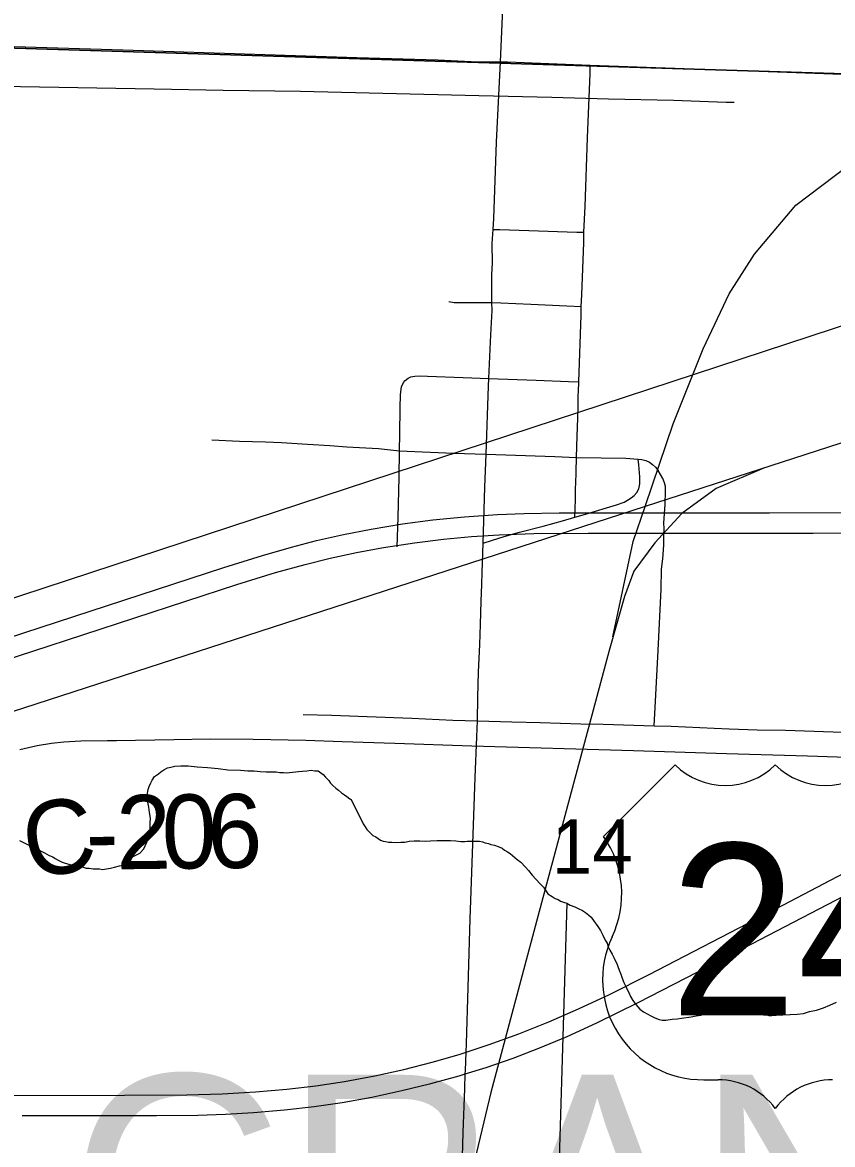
# Model space of a CAD drawing. Extents: x 2.4 to 73.1, y 4.5 to 25.6.
# Drawn here: x 42.0937 to 42.4047, y 20.2245 to 20.6552 of the extents above; entities that cross this region are included whole.
import ezdxf

# ---------------------------------------------------------------- set-up
doc = ezdxf.new("R2010")
doc.units = 0
for name, color, linetype in [('GM_X_City_Street', 7, 'Continuous'), ('GM_X_County_Road', 7, 'Continuous'), ('GM_X_County_Road_Text', 7, 'Continuous'), ('GM_X_Minor_River', 7, 'Continuous'), ('GM_X_Rail_Line', 7, 'Continuous'), ('GM_X_Section', 7, 'Continuous'), ('GM_X_Section_Text', 7, 'Continuous'), ('GM_X_Township_Road', 7, 'Continuous'), ('GM_X_Township_Text', 7, 'Continuous'), ('GM_X_US_Location', 7, 'Continuous'), ('GM_X_US_Route', 7, 'Continuous'), ('GM_X_US_Shield', 7, 'Continuous')]:
    doc.layers.add(name, color=color, linetype=linetype)

msp = doc.modelspace()

# ---------------------------------------------------------------- linework, layer by layer
at = {"layer": 'GM_X_City_Street'}
for points in [[(42.27725532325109, 20.640115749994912), (42.277976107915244, 20.65762906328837), (42.27912565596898, 20.685534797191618), (42.280035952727, 20.7103398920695), (42.28106122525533, 20.741355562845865), (42.282220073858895, 20.773918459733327), (42.283298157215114, 20.80182728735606), (42.28402205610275, 20.82804598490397), (42.284770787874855, 20.859058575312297), (42.28505972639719, 20.871007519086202), (42.28516536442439, 20.875335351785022)], [(42.270547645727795, 20.455323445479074), (42.27123736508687, 20.476813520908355), (42.271725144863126, 20.48949258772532), (42.27266961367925, 20.515611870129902), (42.27277215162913, 20.51848258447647), (42.27335934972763, 20.532637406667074), (42.273601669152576, 20.537689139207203), (42.27400246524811, 20.544617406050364), (42.273971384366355, 20.547652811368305), (42.27390303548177, 20.55085286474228), (42.2739776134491, 20.558374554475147), (42.274142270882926, 20.562832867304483), (42.27410186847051, 20.570370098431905), (42.274387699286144, 20.57576979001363), (42.274664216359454, 20.579923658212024), (42.27573607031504, 20.609227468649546), (42.27725532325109, 20.640115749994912)], [(42.305797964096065, 20.46533683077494), (42.306006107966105, 20.471917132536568), (42.305984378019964, 20.473461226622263), (42.30606515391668, 20.47653079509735), (42.30612417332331, 20.4780655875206), (42.306263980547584, 20.482688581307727), (42.30642242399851, 20.488231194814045), (42.3066523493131, 20.49656376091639), (42.306804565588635, 20.499645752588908), (42.307109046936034, 20.507313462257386), (42.30713078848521, 20.508860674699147), (42.30707177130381, 20.511936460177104), (42.30717429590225, 20.51349298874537), (42.307323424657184, 20.517295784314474), (42.308221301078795, 20.542855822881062), (42.30826480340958, 20.54615840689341), (42.308472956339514, 20.550579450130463), (42.309199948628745, 20.57066835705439), (42.309193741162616, 20.57462959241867), (42.309693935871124, 20.584583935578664), (42.3107036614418, 20.610880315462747), (42.31161397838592, 20.635629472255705), (42.31173203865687, 20.63884816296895)], [(42.274387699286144, 20.57576979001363), (42.27705338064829, 20.575757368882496), (42.28806406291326, 20.57526647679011), (42.306568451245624, 20.574701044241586), (42.309193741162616, 20.57462959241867)], [(42.25737149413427, 20.54801940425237), (42.259397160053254, 20.547730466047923), (42.26523804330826, 20.54763416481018), (42.273971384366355, 20.547652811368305)], [(42.273971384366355, 20.547652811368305), (42.277354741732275, 20.547544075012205), (42.28892775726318, 20.547056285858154), (42.302669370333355, 20.546444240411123), (42.30826480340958, 20.54615840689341)], [(42.23754978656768, 20.453900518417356), (42.23795677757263, 20.465137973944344), (42.2382799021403, 20.480625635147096), (42.23841970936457, 20.490701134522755), (42.238556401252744, 20.49728455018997), (42.23875523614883, 20.507061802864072), (42.2388546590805, 20.51236831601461), (42.239267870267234, 20.515282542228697), (42.23999487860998, 20.51694780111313)], [(42.23999487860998, 20.51694780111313), (42.240662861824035, 20.51771519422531), (42.241762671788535, 20.518588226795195), (42.242806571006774, 20.519110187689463), (42.24431651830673, 20.51940220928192), (42.24611537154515, 20.519579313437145), (42.249160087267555, 20.519470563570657), (42.262889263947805, 20.51889581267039), (42.27277215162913, 20.51848258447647)], [(42.27277215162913, 20.51848258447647), (42.29100004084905, 20.51791404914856), (42.30330004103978, 20.51740761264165), (42.307323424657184, 20.517295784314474)], [(42.166421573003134, 20.49494198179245), (42.17698484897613, 20.4944417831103), (42.18703861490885, 20.494146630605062), (42.19313114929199, 20.493947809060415), (42.203184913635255, 20.49334817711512), (42.21171322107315, 20.492745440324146), (42.218212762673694, 20.492344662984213), (42.23044442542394, 20.491679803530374), (42.23841970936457, 20.490701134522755), (42.25917345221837, 20.48984987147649), (42.271725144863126, 20.48949258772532)], [(42.270547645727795, 20.455323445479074), (42.27414227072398, 20.45643259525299), (42.278597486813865, 20.457808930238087), (42.284581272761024, 20.459477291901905), (42.29360046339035, 20.461838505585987), (42.30108176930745, 20.463876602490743), (42.305797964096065, 20.46533683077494), (42.30985862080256, 20.466467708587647), (42.32176405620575, 20.470034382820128), (42.32468450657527, 20.471103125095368), (42.326070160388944, 20.471802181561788), (42.32736260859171, 20.47266276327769), (42.32856805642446, 20.4736445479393), (42.32959021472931, 20.474812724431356), (42.330338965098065, 20.476173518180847), (42.3307490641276, 20.478137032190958), (42.330745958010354, 20.480765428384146), (42.33040110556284, 20.485366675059), (42.33013079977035, 20.48753214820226)], [(42.271725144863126, 20.48949258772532), (42.29816754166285, 20.488569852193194), (42.30642242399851, 20.488231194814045), (42.32541150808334, 20.487886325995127), (42.32847174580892, 20.487706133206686), (42.33013079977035, 20.48753214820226), (42.331522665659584, 20.487386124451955), (42.33300774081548, 20.487013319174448), (42.33440583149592, 20.486385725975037), (42.335667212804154, 20.485497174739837), (42.33677015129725, 20.48442220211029), (42.3377456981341, 20.48322606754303)], [(42.336279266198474, 20.385211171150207), (42.3366272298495, 20.392210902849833), (42.33782025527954, 20.414114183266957), (42.338910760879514, 20.437673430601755), (42.339090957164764, 20.445341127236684), (42.339566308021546, 20.449321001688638), (42.33996087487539, 20.45457469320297), (42.33995776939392, 20.458318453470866), (42.340035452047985, 20.460943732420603), (42.33995154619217, 20.46293522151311), (42.34046418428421, 20.47028602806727), (42.34057913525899, 20.475114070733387), (42.34057913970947, 20.477021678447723), (42.3402591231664, 20.478453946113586), (42.33961912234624, 20.480125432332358), (42.3377456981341, 20.48322606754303)], [(42.26269974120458, 20.219786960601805), (42.262963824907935, 20.229116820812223), (42.263498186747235, 20.246042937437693), (42.263721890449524, 20.251594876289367), (42.26377471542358, 20.252899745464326), (42.26406054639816, 20.25993678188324), (42.264191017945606, 20.26320205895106), (42.26487764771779, 20.284751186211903), (42.265638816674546, 20.311078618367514), (42.266176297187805, 20.325261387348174), (42.26747495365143, 20.36538013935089), (42.26815847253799, 20.380979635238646), (42.26836972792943, 20.38708770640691), (42.26854682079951, 20.39625292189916), (42.26885130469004, 20.405735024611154), (42.269314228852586, 20.41646917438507), (42.2695441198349, 20.424071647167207), (42.26984858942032, 20.433081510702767), (42.270112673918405, 20.439459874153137), (42.270218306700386, 20.444079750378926), (42.270547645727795, 20.455323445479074)], [(42.26836972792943, 20.38708770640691), (42.28162978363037, 20.386749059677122), (42.29250064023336, 20.3865160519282), (42.30804110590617, 20.38589777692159), (42.316634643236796, 20.385798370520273), (42.336279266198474, 20.385211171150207), (42.342735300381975, 20.38501233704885), (42.35928548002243, 20.384353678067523), (42.36506732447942, 20.38400881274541), (42.375817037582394, 20.38364841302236), (42.38671585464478, 20.383477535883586), (42.39769856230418, 20.383107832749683), (42.408529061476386, 20.38271325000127), (42.44269197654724, 20.381712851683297), (42.47223810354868, 20.38077457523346), (42.47518650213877, 20.38123440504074), (42.48068252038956, 20.383639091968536), (42.48964890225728, 20.387705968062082), (42.519835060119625, 20.401873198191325), (42.522382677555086, 20.40303826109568)], [(42.20150723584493, 20.389479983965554), (42.21238118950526, 20.389293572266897), (42.24321979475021, 20.38819062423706), (42.258952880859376, 20.387376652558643), (42.26836972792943, 20.38708770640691)]]:
    msp.add_lwpolyline(points, dxfattribs=at)
at = {"layer": 'GM_X_County_Road'}
msp.add_lwpolyline([(42.09266251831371, 20.37607573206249), (42.09934535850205, 20.377632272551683), (42.10489109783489, 20.378579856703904), (42.10955135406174, 20.379098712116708), (42.116097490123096, 20.379462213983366), (42.12637805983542, 20.37957405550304), (42.12979870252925, 20.379564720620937), (42.15177656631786, 20.379996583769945), (42.16575428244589, 20.380167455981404), (42.1823510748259, 20.38007736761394), (42.20254558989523, 20.379651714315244), (42.21652019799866, 20.379185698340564), (42.236705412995, 20.378502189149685), (42.266211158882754, 20.37752041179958), (42.32833572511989, 20.37568117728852), (42.36405517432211, 20.374621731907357), (42.39511745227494, 20.373708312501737), (42.42928347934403, 20.372580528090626), (42.45285203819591, 20.372021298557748), (42.49021501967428, 20.371101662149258), (42.5226567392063, 20.370182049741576), (42.54759232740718, 20.369340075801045), (42.559615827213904, 20.368846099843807)], dxfattribs=at)
at = {"layer": 'GM_X_Minor_River'}
for points in [[(42.092533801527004, 20.341219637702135), (42.09536050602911, 20.3398247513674), (42.09761902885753, 20.338632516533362), (42.10006883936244, 20.33743649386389), (42.10214175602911, 20.336438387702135), (42.10402433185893, 20.335445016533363), (42.10534440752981, 20.334844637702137), (42.106283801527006, 20.334252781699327), (42.10741258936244, 20.333657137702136), (42.10891921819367, 20.332862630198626), (42.11005368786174, 20.332455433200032), (42.11156789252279, 20.332041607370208), (42.1130830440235, 20.33162683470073), (42.114601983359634, 20.331401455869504), (42.11593058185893, 20.331180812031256), (42.117069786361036, 20.3309649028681), (42.118202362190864, 20.3305586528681), (42.119345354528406, 20.330532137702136), (42.12086429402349, 20.3303086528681), (42.122197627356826, 20.330277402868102), (42.12333967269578, 20.330251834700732), (42.12447793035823, 20.330035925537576), (42.12753853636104, 20.330535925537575), (42.12907073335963, 20.330881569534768), (42.1309874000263, 20.331407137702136), (42.132138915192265, 20.331761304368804), (42.134277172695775, 20.333613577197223), (42.13602149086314, 20.334904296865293), (42.13775728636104, 20.33581528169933), (42.1387222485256, 20.336363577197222), (42.1402847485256, 20.338038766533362), (42.140881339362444, 20.339165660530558), (42.14148361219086, 20.34048289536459), (42.14208493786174, 20.34179918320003), (42.142504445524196, 20.34349994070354), (42.142738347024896, 20.34539672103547), (42.14279516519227, 20.347866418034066), (42.14283872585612, 20.349766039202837), (42.14250539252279, 20.351864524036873), (42.142171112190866, 20.35396300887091), (42.14183493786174, 20.355872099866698), (42.14168721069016, 20.357776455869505), (42.14172130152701, 20.359296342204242), (42.14194668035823, 20.36081149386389), (42.142353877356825, 20.36194312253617), (42.142955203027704, 20.363259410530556), (42.14355274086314, 20.3643872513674), (42.144344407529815, 20.365699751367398), (42.1458945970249, 20.366803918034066), (42.1468633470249, 20.3675435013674), (42.14802338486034, 20.368276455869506), (42.149373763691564, 20.36900656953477), (42.150715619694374, 20.3693560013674), (42.15224781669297, 20.369700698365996), (42.15453664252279, 20.369838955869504), (42.1573936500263, 20.369773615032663)], [(42.1573936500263, 20.369773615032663), (42.16081789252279, 20.369504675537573), (42.16481221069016, 20.36922437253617), (42.168801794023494, 20.368752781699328), (42.17260293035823, 20.368285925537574), (42.1773633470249, 20.36817797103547), (42.18021561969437, 20.36792134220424), (42.1826909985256, 20.36786547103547), (42.1849722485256, 20.36762399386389), (42.18725728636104, 20.36757096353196), (42.189351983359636, 20.367523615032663), (42.1910659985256, 20.367484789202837), (42.19258493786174, 20.367259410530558), (42.19391732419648, 20.367229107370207), (42.19506031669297, 20.36720259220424), (42.19849592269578, 20.367504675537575), (42.1996436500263, 20.367668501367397), (42.20117111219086, 20.367823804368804), (42.202889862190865, 20.367975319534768), (42.20460766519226, 20.36812494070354), (42.20593721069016, 20.367905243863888), (42.207270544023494, 20.36787494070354), (42.2091436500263, 20.36650183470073), (42.210074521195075, 20.365529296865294), (42.21137660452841, 20.364169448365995), (42.2119267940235, 20.363206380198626), (42.21285671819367, 20.362234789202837), (42.21397793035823, 20.36125846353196), (42.215102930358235, 20.360472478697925), (42.21622414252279, 20.359497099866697), (42.21734914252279, 20.358710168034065), (42.21828853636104, 20.358119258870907), (42.219408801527, 20.357141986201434), (42.219976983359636, 20.356940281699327)], [(42.219976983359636, 20.356940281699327), (42.22451107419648, 20.347570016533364), (42.22524497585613, 20.346413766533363), (42.22598266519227, 20.345447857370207), (42.2270981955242, 20.344282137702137), (42.228211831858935, 20.343118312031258), (42.229338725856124, 20.342522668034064), (42.23027622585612, 20.34193175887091), (42.23121372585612, 20.341340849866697), (42.23215501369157, 20.34094028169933), (42.23310103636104, 20.340729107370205), (42.2342374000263, 20.340513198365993), (42.2355659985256, 20.340483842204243), (42.23727622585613, 20.340445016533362), (42.23899118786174, 20.340597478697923), (42.24051202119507, 20.34056244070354), (42.24222982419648, 20.340904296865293), (42.24413418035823, 20.34105107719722), (42.24622414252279, 20.341004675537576), (42.248314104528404, 20.340957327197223), (42.250408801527, 20.341100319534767), (42.25288323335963, 20.341233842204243), (42.255923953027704, 20.341165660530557), (42.258013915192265, 20.341119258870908), (42.260103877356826, 20.341071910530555), (42.26199971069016, 20.3408399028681), (42.263519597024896, 20.34080581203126), (42.26447414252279, 20.340975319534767), (42.26542395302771, 20.340952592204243), (42.26637376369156, 20.34093175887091), (42.26770425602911, 20.3409024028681), (42.269224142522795, 20.340868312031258), (42.27036050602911, 20.340652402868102), (42.2713008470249, 20.340251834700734), (42.272627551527, 20.340032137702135), (42.27356883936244, 20.339631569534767), (42.2748945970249, 20.339410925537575), (42.27640122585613, 20.338807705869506), (42.2779097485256, 20.338203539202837), (42.278842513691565, 20.337422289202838), (42.27996940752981, 20.33682759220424), (42.28090690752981, 20.336237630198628), (42.281839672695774, 20.335456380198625), (42.28277243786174, 20.334676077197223), (42.28370520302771, 20.333894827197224), (42.285013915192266, 20.332915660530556), (42.28687186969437, 20.330974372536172), (42.28798171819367, 20.329620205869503), (42.28946372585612, 20.32787683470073), (42.29243058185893, 20.324581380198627), (42.29373077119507, 20.323222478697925), (42.294464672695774, 20.322067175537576), (42.29538512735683, 20.320716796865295), (42.29707452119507, 20.319729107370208), (42.29819668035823, 20.318943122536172), (42.299328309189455, 20.318537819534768), (42.30026580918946, 20.317947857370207), (42.30139743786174, 20.317542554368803), (42.30271846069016, 20.317132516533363), (42.30403190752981, 20.31634274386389), (42.30572887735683, 20.315735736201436), (42.30704611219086, 20.315136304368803), (42.3087383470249, 20.31433800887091), (42.309862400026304, 20.31355297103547), (42.31117111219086, 20.312573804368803), (42.312103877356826, 20.311793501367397), (42.31320520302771, 20.310059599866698), (42.313943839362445, 20.30909274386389), (42.314682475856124, 20.308126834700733), (42.31559914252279, 20.306586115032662), (42.31651012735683, 20.304856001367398), (42.31741732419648, 20.30293649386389), (42.31815122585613, 20.301780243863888), (42.318505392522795, 20.300632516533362), (42.31923171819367, 20.299096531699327), (42.32014743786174, 20.297556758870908), (42.32087281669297, 20.296020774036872), (42.321417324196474, 20.294869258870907), (42.32196656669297, 20.293907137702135), (42.32232073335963, 20.29275846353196), (42.322861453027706, 20.291417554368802), (42.323396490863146, 20.289886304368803), (42.323932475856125, 20.288354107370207), (42.32465406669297, 20.286628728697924), (42.3253794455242, 20.28509274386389), (42.325923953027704, 20.283941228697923), (42.32646846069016, 20.282788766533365), (42.32719478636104, 20.281253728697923), (42.32810955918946, 20.279713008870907), (42.329215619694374, 20.2781685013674), (42.33069762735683, 20.276425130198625), (42.33219573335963, 20.275442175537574), (42.33350823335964, 20.274653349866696), (42.33501202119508, 20.273859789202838), (42.33651391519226, 20.273066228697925), (42.338211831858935, 20.27245827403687), (42.3393472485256, 20.27224236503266), (42.34067774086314, 20.272212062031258), (42.34315596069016, 20.272536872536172), (42.34506126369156, 20.272684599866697), (42.34677906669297, 20.27302550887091)], [(42.29858493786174, 20.17609653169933), (42.30280463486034, 20.31708043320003)], [(42.34677906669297, 20.27302550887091), (42.35040217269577, 20.27351414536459), (42.35231031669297, 20.273851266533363), (42.35421940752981, 20.274188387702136), (42.35632736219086, 20.274900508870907), (42.358429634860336, 20.275423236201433), (42.360338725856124, 20.275760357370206), (42.362243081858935, 20.275907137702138), (42.36376675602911, 20.276063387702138), (42.36585671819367, 20.276016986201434), (42.367566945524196, 20.275978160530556), (42.36946277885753, 20.275745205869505), (42.370978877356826, 20.27552172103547), (42.372304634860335, 20.275302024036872), (42.37344573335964, 20.275276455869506), (42.37438607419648, 20.274875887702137), (42.37552243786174, 20.274659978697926), (42.376851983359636, 20.274630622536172), (42.378173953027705, 20.274220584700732), (42.379313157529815, 20.274195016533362), (42.38025918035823, 20.27398384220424), (42.38140027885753, 20.273958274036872), (42.383113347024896, 20.27410978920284), (42.385588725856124, 20.274244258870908), (42.38844289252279, 20.274370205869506), (42.391107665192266, 20.27449994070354), (42.393585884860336, 20.274823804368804), (42.39588228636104, 20.275533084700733), (42.398555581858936, 20.276042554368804), (42.401237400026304, 20.27693175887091), (42.40373361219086, 20.27801603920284), (42.406228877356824, 20.279099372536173)]]:
    msp.add_lwpolyline(points, dxfattribs=at)
at = {"layer": 'GM_X_Rail_Line'}
for points in [[(41.95853159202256, 20.391006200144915), (42.586485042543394, 20.597344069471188), (42.882529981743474, 20.69319832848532), (43.12839114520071, 20.772803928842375), (43.63366949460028, 20.939166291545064), (44.16369780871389, 21.11243488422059), (44.70422986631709, 21.28804153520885), (45.09575369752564, 21.415053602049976), (45.350985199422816, 21.49772199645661), (46.12242020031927, 21.74707945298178), (46.377110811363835, 21.829638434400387)], [(42.33285583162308, 20.469729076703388), (42.34351292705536, 20.501060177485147), (42.35509625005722, 20.529936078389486), (42.36509999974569, 20.551008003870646), (42.37472215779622, 20.566263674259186), (42.3906321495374, 20.585026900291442), (42.41066621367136, 20.600150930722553), (42.44431672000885, 20.62160543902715), (42.80355091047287, 20.847106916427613), (42.99706286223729, 20.96611901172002), (43.0276357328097, 20.986430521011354), (43.052684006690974, 21.00712651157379), (43.07317729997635, 21.030314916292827), (43.094177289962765, 21.057593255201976), (43.114502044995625, 21.085969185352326), (43.18580875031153, 21.194372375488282), (43.278365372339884, 21.33503500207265), (43.35288038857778, 21.45632836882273), (43.40011421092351, 21.523415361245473), (43.427783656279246, 21.566652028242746), (43.46668716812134, 21.636221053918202)], [(41.95853159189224, 20.347838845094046), (42.036929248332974, 20.373599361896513), (42.33297418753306, 20.469453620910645), (42.578835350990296, 20.5490592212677), (43.084113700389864, 20.715421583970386), (43.61414201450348, 20.888690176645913), (44.15467407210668, 21.064296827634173), (44.546197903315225, 21.191308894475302), (44.8014294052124, 21.273977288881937), (45.572864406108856, 21.523334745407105), (45.82755501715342, 21.605893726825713)], [(42.37863671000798, 20.484236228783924), (42.36003880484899, 20.476242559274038), (42.34692697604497, 20.466670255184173), (42.336502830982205, 20.455430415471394), (42.32844072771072, 20.444506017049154), (42.32486947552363, 20.434835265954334), (42.31893400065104, 20.414107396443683), (42.29152226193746, 20.312017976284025), (42.27349203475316, 20.24447601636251), (42.26942354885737, 20.22734471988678), (42.264102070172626, 20.204937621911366), (42.26111649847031, 20.18258172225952), (42.25802297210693, 20.159945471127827), (42.25351843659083, 19.989381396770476), (42.24547288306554, 19.69181600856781), (42.24363515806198, 19.600262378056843), (42.24327354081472, 19.574086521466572), (42.24314529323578, 19.57274674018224)], [(42.320426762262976, 20.41932038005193), (42.32815405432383, 20.45590591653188), (42.33285583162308, 20.469729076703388)]]:
    msp.add_lwpolyline(points, dxfattribs=at)
at = {"layer": 'GM_X_Section'}
for points in [[(42.545987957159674, 21.1341010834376), (42.52955452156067, 20.631692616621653), (42.02448407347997, 20.647421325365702), (42.04232648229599, 21.145439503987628)], [(42.02448407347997, 20.647421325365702), (42.52955452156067, 20.631692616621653), (42.51126239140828, 20.13047225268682), (42.009013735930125, 20.145181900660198)]]:
    msp.add_lwpolyline(points, close=True, dxfattribs=at)
at = {"layer": 'GM_X_Township_Road'}
for points in [[(42.0256427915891, 20.648114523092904), (42.02613177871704, 20.648097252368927), (42.031547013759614, 20.64802268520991), (42.03802478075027, 20.647861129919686), (42.05745814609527, 20.647214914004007), (42.090511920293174, 20.645993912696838), (42.13236739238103, 20.644617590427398), (42.18676211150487, 20.64283735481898), (42.22205903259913, 20.641703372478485), (42.25320210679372, 20.640814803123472), (42.26598989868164, 20.64024314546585), (42.27725532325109, 20.640115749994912)], [(42.27725532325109, 20.640115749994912), (42.27988061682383, 20.64008779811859), (42.31173203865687, 20.63884816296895)], [(42.31173203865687, 20.63884816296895), (42.372968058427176, 20.636580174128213), (42.42262482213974, 20.634846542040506), (42.45831630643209, 20.63363177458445), (42.52583213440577, 20.6314044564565)], [(42.06275289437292, 20.631263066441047), (42.06492768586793, 20.63121956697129), (42.092954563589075, 20.63063237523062), (42.144341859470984, 20.62969409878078), (42.17081223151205, 20.629153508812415), (42.2004018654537, 20.628783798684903), (42.26891101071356, 20.627165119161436), (42.29693790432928, 20.626481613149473), (42.31873554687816, 20.62590684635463), (42.34364939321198, 20.625394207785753), (42.36388118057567, 20.624608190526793), (42.366994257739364, 20.624605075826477)]]:
    msp.add_lwpolyline(points, dxfattribs=at)
at = {"layer": 'GM_X_US_Route'}
for points in [[(41.95853159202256, 20.376718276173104), (41.97508070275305, 20.382090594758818), (42.02922687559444, 20.399662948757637), (42.055728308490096, 20.408312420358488), (42.17107010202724, 20.445958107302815), (42.18590841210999, 20.450624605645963), (42.19697189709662, 20.453815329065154), (42.20661244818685, 20.456303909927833), (42.2169303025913, 20.458652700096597), (42.22762098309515, 20.460740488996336), (42.239597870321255, 20.462725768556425), (42.251323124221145, 20.46427609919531), (42.26340256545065, 20.465459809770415), (42.276131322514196, 20.46631728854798), (42.28639324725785, 20.466714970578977), (42.29976822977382, 20.466907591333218), (42.38058981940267, 20.466941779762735), (42.55902901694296, 20.467093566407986)], [(41.95853159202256, 20.368530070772), (41.99860264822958, 20.381637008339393), (42.03563940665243, 20.393750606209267), (42.05548595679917, 20.400184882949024), (42.06608965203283, 20.40362105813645), (42.09774844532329, 20.413830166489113), (42.176034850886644, 20.439439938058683), (42.190885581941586, 20.443982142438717), (42.20225043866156, 20.447151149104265), (42.21189098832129, 20.449540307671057), (42.22190126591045, 20.45170889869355), (42.23227813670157, 20.45363513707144), (42.24424573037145, 20.45548992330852), (42.25533408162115, 20.456881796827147), (42.26614902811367, 20.457894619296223), (42.27668435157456, 20.458534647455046), (42.29003136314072, 20.458957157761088), (42.310847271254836, 20.459131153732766), (42.39726118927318, 20.459196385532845), (42.559208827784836, 20.45931755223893)], [(42.05950555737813, 20.243330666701), (42.13286449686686, 20.243448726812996), (42.1567934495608, 20.243551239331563), (42.17044805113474, 20.243911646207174), (42.18315506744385, 20.24464795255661), (42.19520964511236, 20.245719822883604), (42.20630420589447, 20.247052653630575), (42.217349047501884, 20.24872415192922), (42.228953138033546, 20.25083369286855), (42.240171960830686, 20.25327880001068), (42.25099933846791, 20.256040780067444), (42.26142903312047, 20.25907618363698), (42.26406054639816, 20.25993678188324), (42.27293680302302, 20.2628416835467), (42.28432030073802, 20.266964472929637), (42.29586225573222, 20.2715470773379), (42.307245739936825, 20.276502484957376), (42.31903624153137, 20.282079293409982), (42.33430331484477, 20.289753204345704), (42.38589254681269, 20.31648764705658), (42.41180057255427, 20.329983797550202), (42.43884569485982, 20.343998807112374), (42.482729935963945, 20.36673783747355), (42.52192791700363, 20.38706486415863)], [(42.09357836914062, 20.235631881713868), (42.14517692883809, 20.235653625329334), (42.161037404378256, 20.23576547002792), (42.17160690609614, 20.236094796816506), (42.182477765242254, 20.236722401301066), (42.194255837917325, 20.23774455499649), (42.20569215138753, 20.239068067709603), (42.216466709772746, 20.240646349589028), (42.22779428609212, 20.242690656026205), (42.239361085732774, 20.245151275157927), (42.25054573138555, 20.247885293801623), (42.26134515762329, 20.250864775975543), (42.263721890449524, 20.251594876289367), (42.27175621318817, 20.254074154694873), (42.282055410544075, 20.257628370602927), (42.29194139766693, 20.26140010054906), (42.30285266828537, 20.265967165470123), (42.31417402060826, 20.271136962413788), (42.330074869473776, 20.278972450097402), (42.35744000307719, 20.29304336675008), (42.405969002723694, 20.318261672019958), (42.42913989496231, 20.330288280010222), (42.47745140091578, 20.35529531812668), (42.52215275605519, 20.378543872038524)]]:
    msp.add_lwpolyline(points, dxfattribs=at)
at = {"layer": 'GM_X_US_Shield'}
for p, q in [((42.34431480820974, 20.37018985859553), (42.31684893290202, 20.342723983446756)), ((42.35530115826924, 20.249340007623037), (42.360794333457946, 20.249340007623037))]:
    msp.add_line(p, q, dxfattribs=at)
for centre, radius, start, end in [((42.36354092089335, 20.38980441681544), 0.027465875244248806, 225.57299599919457, 314.4270040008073), ((42.40199314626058, 20.38980441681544), 0.027465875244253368, 225.57299599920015, 314.4270040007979), ((42.28535107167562, 20.3206681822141), 0.038452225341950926, 334.5471236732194, 35.000929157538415), ((42.354872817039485, 20.28778984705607), 0.038452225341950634, 154.8319194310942, 270.63826363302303), ((42.360794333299, 20.221874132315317), 0.027465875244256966, 36.86989764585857, 89.99999993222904), ((42.40473973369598, 20.221874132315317), 0.027465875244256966, 90.00000006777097, 143.13010235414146)]:
    msp.add_arc(centre, radius, start, end, dxfattribs=at)

# ---------------------------------------------------------------- texts
at = {"layer": 'GM_X_County_Road_Text'}
for s, height, rotation, p in [('C', 0.02840909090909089, 8.90729, (42.09618059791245, 20.326363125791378)), ('2', 0.02840909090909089, 0.73377, (42.12983074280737, 20.330084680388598)), ('0', 0.028409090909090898, 0.6244810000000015, (42.14731511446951, 20.330308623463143)), ('6', 0.02840909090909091, 0.603666, (42.16481148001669, 20.33049932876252)), ('-', 0.028409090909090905, 0.9757840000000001, (42.11819746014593, 20.329886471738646))]:
    msp.add_text(s, height=height, rotation=rotation, dxfattribs=at).set_placement(p)
at = {"layer": 'GM_X_Section_Text'}
msp.add_text('14', height=0.0209280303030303, rotation=1e-05, dxfattribs=at).set_placement((42.29693430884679, 20.328397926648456))
at = {"layer": 'GM_X_Township_Text'}
msp.add_text('CRANE', height=0.08522727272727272, rotation=1e-05, dxfattribs=at).set_placement((42.11164101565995, 20.166003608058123))
at = {"layer": 'GM_X_US_Location'}
for s, p in [('0', (42.38273097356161, 20.306498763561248)), ('/', (42.3827402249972, 20.306498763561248))]:
    msp.add_text(s, height=9.46969696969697e-05, dxfattribs=at).set_placement(p)
msp.add_text('24', height=9.46969696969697e-05, rotation=1e-05, dxfattribs=at).set_placement((42.36318434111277, 20.28689656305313))
at = {"layer": 'GM_X_US_Shield'}
msp.add_text('24', height=0.06591810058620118, dxfattribs=at).set_placement((42.342093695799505, 20.274059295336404))

doc.saveas('drawing.dxf')
